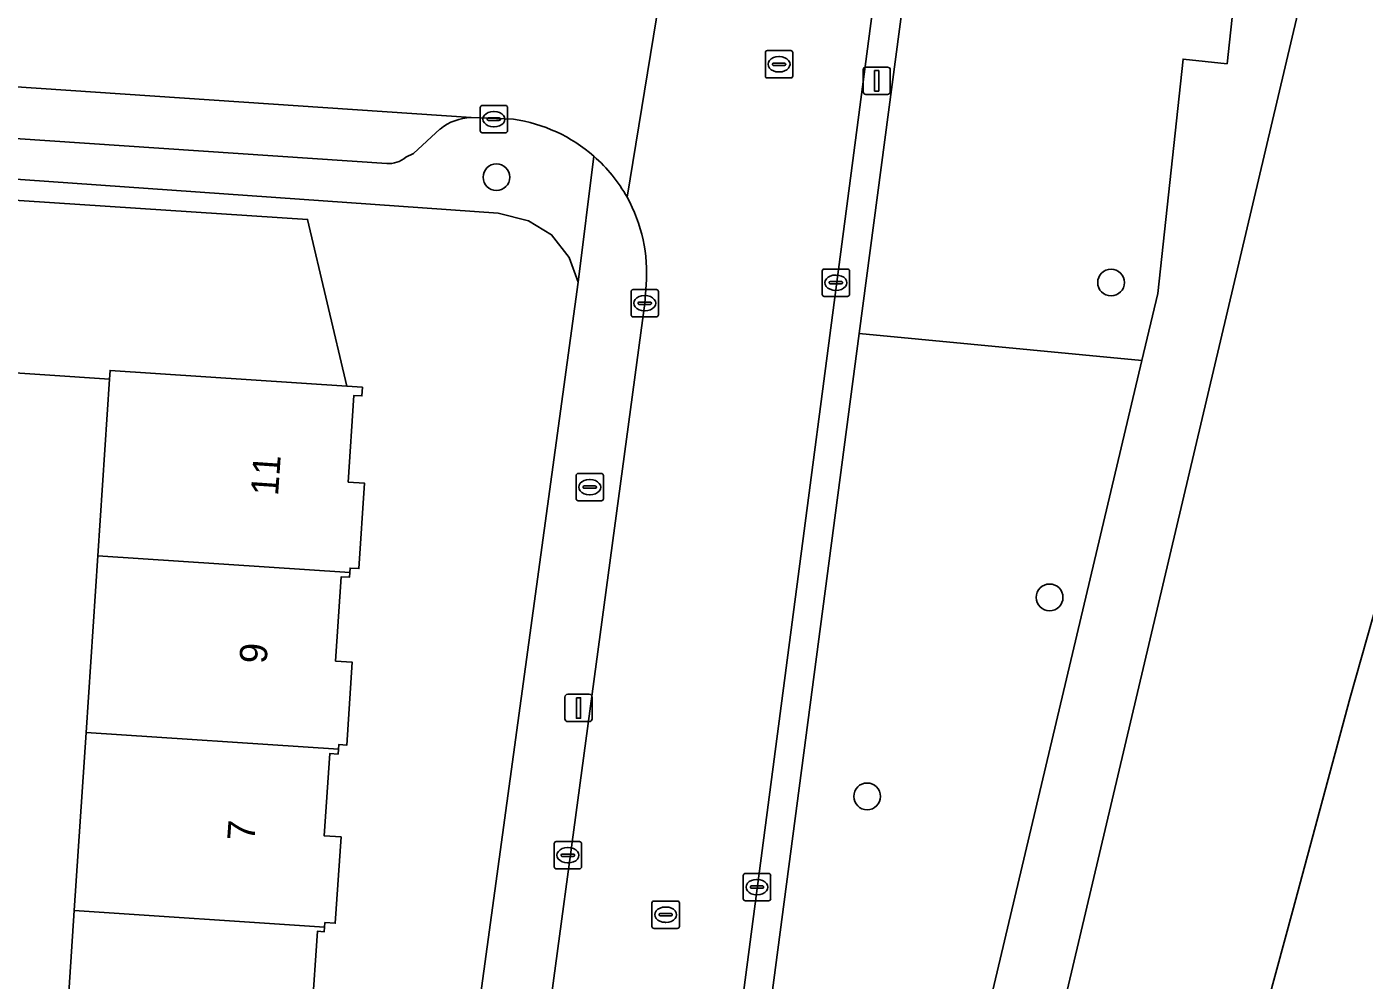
# Model space of a CAD drawing. Extents: x 161848 to 162726, y 385382 to 386521.
# Drawn here: x 162217.68 to 162266.6, y 386181.9 to 386216.78 of the extents above; entities that cross this region are included whole.
import ezdxf

# ---------------------------------------------------------------- set-up
doc = ezdxf.new("R2010")
doc.units = 0
for name, color, linetype in [('IMGEO_Boom', 7, 'Continuous'), ('IMGEO_Brandkraan', 7, 'Continuous'), ('IMGEO_Erf', 7, 'Continuous'), ('IMGEO_Groenvoorziening', 7, 'Continuous'), ('IMGEO_Kolk', 7, 'Continuous'), ('IMGEO_Lichtmast', 7, 'Continuous'), ('IMGEO_Pand', 7, 'Continuous'), ('IMGEO_Pand_nummerreeks', 7, 'Continuous'), ('IMGEO_Parkeervlak_open', 7, 'Continuous'), ('IMGEO_Rietland', 7, 'Continuous'), ('IMGEO_Rijbaan_lokaal_open', 7, 'Continuous'), ('IMGEO_Rioolput', 7, 'Continuous'), ('IMGEO_Voetpad_halfverhard', 7, 'Continuous'), ('IMGEO_Voetpad_open', 7, 'Continuous')]:
    doc.layers.add(name, color=color, linetype=linetype)

msp = doc.modelspace()

# ---------------------------------------------------------------- linework, layer by layer
at = {"layer": 'IMGEO_Boom'}
for centre in [(162234.857, 386211.277), (162257.34, 386207.423), (162255.091, 386195.903), (162248.417, 386188.622)]:
    msp.add_circle(centre, 0.489, dxfattribs=at)
at = {"layer": 'IMGEO_Brandkraan'}
for p, q in [((162237.77, 386199.511), (162237.77, 386200.363)), ((162237.845, 386200.437), (162238.697, 386200.437)), ((162238.771, 386200.363), (162238.771, 386199.511)), ((162238.029, 386199.931), (162238.029, 386199.943)), ((162238.467, 386199.894), (162238.069, 386199.894)), ((162238.072, 386199.98), (162238.47, 386199.98)), ((162238.258, 386200.217), (162238.283, 386200.217)), ((162238.513, 386199.943), (162238.513, 386199.931)), ((162238.697, 386199.437), (162237.845, 386199.437)), ((162238.281, 386199.657), (162238.256, 386199.657))]:
    msp.add_line(p, q, dxfattribs=at)
for points in [[(162237.77, 386199.511), (162237.77, 386200.363)], [(162237.845, 386200.437), (162238.697, 386200.437)], [(162238.771, 386200.363), (162238.771, 386199.511)], [(162238.697, 386199.437), (162237.845, 386199.437)]]:
    msp.add_lwpolyline(points, dxfattribs=at)
for centre, radius, start, end in [((162237.847, 386200.361), 0.0765, 91.552, 178.448), ((162237.847, 386200.361), 0.0765, 91.552, 178.448), ((162238.695, 386200.361), 0.0765, 1.552, 88.448), ((162238.695, 386200.361), 0.0765, 1.552, 88.448), ((162238.069, 386199.94), 0.0403, 85.8775, 175.7526), ((162238.066, 386199.93), 0.0366, 178.938, 274.7102), ((162238.47, 386199.937), 0.043, 264.8664, 352.4533), ((162238.474, 386199.942), 0.0386, 1.7309, 96.639), ((162237.847, 386199.513), 0.0765, 181.552, 268.448), ((162237.847, 386199.513), 0.0765, 181.552, 268.448), ((162238.695, 386199.513), 0.0765, 271.552, 358.448), ((162238.695, 386199.513), 0.0765, 271.552, 358.448)]:
    msp.add_arc(centre, radius, start, end, dxfattribs=at)
for centre, major_axis, ratio, start_param, end_param in [((162238.257, 386199.937), (-0.387, 0.002), 0.722429, 4.712389, 7.853982), ((162238.282, 386199.937), (-0.39, 0.002), 0.717154, 1.570796, 4.712389)]:
    msp.add_ellipse(centre, major_axis=major_axis, ratio=ratio, start_param=start_param, end_param=end_param, dxfattribs=at)
at = {"layer": 'IMGEO_Erf'}
for points in [[(162231.909, 386164.052), (162237.841, 386207.442), (162237.513, 386208.343), (162236.872, 386209.172), (162236.034, 386209.677), (162234.925, 386209.956), (162215.708, 386211.318)], [(162211.283, 386210.833), (162227.948, 386209.731), (162229.385, 386203.63), (162229.955, 386203.592), (162229.934, 386203.273), (162229.645, 386203.292), (162229.436, 386200.123), (162230.031, 386200.084), (162229.825, 386196.957), (162229.503, 386196.978), (162229.492, 386196.81), (162229.481, 386196.641), (162229.178, 386196.661), (162228.974, 386193.572), (162229.586, 386193.531), (162229.385, 386190.499), (162229.088, 386190.519), (162229.077, 386190.345), (162229.065, 386190.168), (162228.758, 386190.188), (162228.559, 386187.179), (162229.172, 386187.138), (162228.964, 386183.981), (162228.581, 386184.007), (162228.57, 386183.838), (162228.559, 386183.67), (162228.307, 386183.686), (162228.107, 386180.661)], [(162218.995, 386178.064), (162219.417, 386184.447), (162219.847, 386190.958), (162220.275, 386197.423), (162220.703, 386203.887), (162210.867, 386204.545)]]:
    msp.add_lwpolyline(points, dxfattribs=at)
at = {"layer": 'IMGEO_Groenvoorziening'}
for points in [[(162298.101, 386290.767), (162317.713, 386335.163), (162292.79, 386338.592), (162290.161, 386327.442), (162271.887, 386250), (162253.156, 386170.623), (162250.491, 386159.339), (162253.978, 386158.884), (162257.929, 386162.345), (162258.167, 386162.865), (162260.963, 386173.327), (162263.976, 386184.406), (162266.087, 386192.236), (162268.162, 386199.561), (162269.353, 386203.783), (162272.276, 386213.996), (162273.521, 386218.452), (162275.09, 386223.991), (162276.768, 386230.072), (162277.869, 386233.716), (162281.532, 386245.028)], [(162259.975, 386215.602), (162261.581, 386215.429), (162262.11, 386220.303), (162260.504, 386220.501), (162250.267, 386221.762), (162248.129, 386205.557), (162258.469, 386204.571), (162259.049, 386207.021)], [(162250.31, 386170.088), (162258.469, 386204.571), (162248.129, 386205.557), (162243.362, 386169.424)]]:
    msp.add_lwpolyline(points, close=True, dxfattribs=at)
at = {"layer": 'IMGEO_Kolk'}
for p, q in [((162234.264, 386212.975), (162234.264, 386213.827)), ((162234.339, 386213.901), (162235.191, 386213.901)), ((162234.752, 386213.681), (162234.777, 386213.681)), ((162235.265, 386213.827), (162235.265, 386212.975)), ((162234.523, 386213.395), (162234.523, 386213.407)), ((162234.961, 386213.358), (162234.563, 386213.358)), ((162234.566, 386213.444), (162234.964, 386213.444)), ((162234.775, 386213.121), (162234.75, 386213.121)), ((162235.007, 386213.407), (162235.007, 386213.395)), ((162235.191, 386212.901), (162234.339, 386212.901)), ((162246.772, 386206.991), (162246.772, 386207.843)), ((162246.847, 386207.917), (162247.699, 386207.917)), ((162247.26, 386207.697), (162247.285, 386207.697)), ((162247.773, 386207.843), (162247.773, 386206.991)), ((162239.856, 386207.167), (162240.708, 386207.167)), ((162247.031, 386207.411), (162247.031, 386207.423)), ((162247.469, 386207.374), (162247.071, 386207.374)), ((162247.074, 386207.46), (162247.472, 386207.46)), ((162247.283, 386207.137), (162247.258, 386207.137)), ((162247.515, 386207.423), (162247.515, 386207.411)), ((162239.781, 386206.241), (162239.781, 386207.093)), ((162240.04, 386206.661), (162240.04, 386206.673)), ((162240.478, 386206.624), (162240.08, 386206.624)), ((162240.083, 386206.71), (162240.481, 386206.71)), ((162240.269, 386206.947), (162240.294, 386206.947)), ((162240.524, 386206.673), (162240.524, 386206.661)), ((162240.782, 386207.093), (162240.782, 386206.241)), ((162247.699, 386206.917), (162246.847, 386206.917)), ((162240.708, 386206.167), (162239.856, 386206.167)), ((162240.292, 386206.387), (162240.267, 386206.387)), ((162236.97, 386186.044), (162236.97, 386186.896)), ((162237.045, 386186.97), (162237.897, 386186.97)), ((162237.458, 386186.75), (162237.483, 386186.75)), ((162237.971, 386186.896), (162237.971, 386186.044)), ((162237.229, 386186.464), (162237.229, 386186.476)), ((162237.667, 386186.427), (162237.269, 386186.427)), ((162237.272, 386186.513), (162237.67, 386186.513)), ((162237.481, 386186.19), (162237.456, 386186.19)), ((162237.713, 386186.476), (162237.713, 386186.464)), ((162237.897, 386185.97), (162237.045, 386185.97)), ((162243.887, 386184.877), (162243.887, 386185.729)), ((162243.962, 386185.803), (162244.814, 386185.803)), ((162244.375, 386185.583), (162244.4, 386185.583)), ((162244.888, 386185.729), (162244.888, 386184.877)), ((162244.146, 386185.297), (162244.146, 386185.309)), ((162244.584, 386185.26), (162244.186, 386185.26)), ((162244.189, 386185.346), (162244.587, 386185.346)), ((162244.63, 386185.309), (162244.63, 386185.297)), ((162244.814, 386184.803), (162243.962, 386184.803)), ((162244.398, 386185.023), (162244.373, 386185.023))]:
    msp.add_line(p, q, dxfattribs=at)
for points in [[(162234.264, 386212.975), (162234.264, 386213.827)], [(162234.339, 386213.901), (162235.191, 386213.901)], [(162235.265, 386213.827), (162235.265, 386212.975)], [(162235.191, 386212.901), (162234.339, 386212.901)], [(162246.772, 386206.991), (162246.772, 386207.843)], [(162246.847, 386207.917), (162247.699, 386207.917)], [(162247.773, 386207.843), (162247.773, 386206.991)], [(162239.856, 386207.167), (162240.708, 386207.167)], [(162239.781, 386206.241), (162239.781, 386207.093)], [(162240.782, 386207.093), (162240.782, 386206.241)], [(162247.699, 386206.917), (162246.847, 386206.917)], [(162240.708, 386206.167), (162239.856, 386206.167)], [(162236.97, 386186.044), (162236.97, 386186.896)], [(162237.045, 386186.97), (162237.897, 386186.97)], [(162237.971, 386186.896), (162237.971, 386186.044)], [(162237.897, 386185.97), (162237.045, 386185.97)], [(162243.887, 386184.877), (162243.887, 386185.729)], [(162243.962, 386185.803), (162244.814, 386185.803)], [(162244.888, 386185.729), (162244.888, 386184.877)], [(162244.814, 386184.803), (162243.962, 386184.803)]]:
    msp.add_lwpolyline(points, dxfattribs=at)
for centre, radius, start, end in [((162234.341, 386213.825), 0.0765, 91.552, 178.448), ((162234.341, 386213.825), 0.0765, 91.552, 178.448), ((162235.189, 386213.825), 0.0765, 1.552, 88.448), ((162235.189, 386213.825), 0.0765, 1.552, 88.448), ((162234.563, 386213.404), 0.0403, 85.8775, 175.7526), ((162234.56, 386213.394), 0.0366, 178.938, 274.7102), ((162234.964, 386213.401), 0.043, 264.8664, 352.4533), ((162234.968, 386213.406), 0.0386, 1.7309, 96.639), ((162234.341, 386212.977), 0.0765, 181.552, 268.448), ((162234.341, 386212.977), 0.0765, 181.552, 268.448), ((162235.189, 386212.977), 0.0765, 271.552, 358.448), ((162235.189, 386212.977), 0.0765, 271.552, 358.448), ((162246.849, 386207.841), 0.0765, 91.552, 178.448), ((162246.849, 386207.841), 0.0765, 91.552, 178.448), ((162247.697, 386207.841), 0.0765, 1.552, 88.448), ((162247.697, 386207.841), 0.0765, 1.552, 88.448), ((162239.858, 386207.091), 0.0765, 91.552, 178.448), ((162239.858, 386207.091), 0.0765, 91.552, 178.448), ((162240.706, 386207.091), 0.0765, 1.552, 88.448), ((162240.706, 386207.091), 0.0765, 1.552, 88.448), ((162247.071, 386207.42), 0.0403, 85.8775, 175.7526), ((162247.068, 386207.41), 0.0366, 178.938, 274.7102), ((162247.472, 386207.417), 0.043, 264.8664, 352.4533), ((162247.476, 386207.422), 0.0386, 1.7309, 96.639), ((162240.08, 386206.67), 0.0403, 85.8775, 175.7526), ((162240.077, 386206.66), 0.0366, 178.938, 274.7102), ((162240.481, 386206.667), 0.043, 264.8664, 352.4533), ((162240.485, 386206.672), 0.0386, 1.7309, 96.639), ((162246.849, 386206.993), 0.0765, 181.552, 268.448), ((162246.849, 386206.993), 0.0765, 181.552, 268.448), ((162247.697, 386206.993), 0.0765, 271.552, 358.448), ((162247.697, 386206.993), 0.0765, 271.552, 358.448), ((162239.858, 386206.243), 0.0765, 181.552, 268.448), ((162239.858, 386206.243), 0.0765, 181.552, 268.448), ((162240.706, 386206.243), 0.0765, 271.552, 358.448), ((162240.706, 386206.243), 0.0765, 271.552, 358.448), ((162237.047, 386186.894), 0.0765, 91.552, 178.448), ((162237.047, 386186.894), 0.0765, 91.552, 178.448), ((162237.895, 386186.894), 0.0765, 1.552, 88.448), ((162237.895, 386186.894), 0.0765, 1.552, 88.448), ((162237.269, 386186.473), 0.0403, 85.8775, 175.7526), ((162237.266, 386186.463), 0.0366, 178.938, 274.7102), ((162237.67, 386186.47), 0.043, 264.8664, 352.4533), ((162237.674, 386186.475), 0.0386, 1.7309, 96.639), ((162237.047, 386186.046), 0.0765, 181.552, 268.448), ((162237.047, 386186.046), 0.0765, 181.552, 268.448), ((162237.895, 386186.046), 0.0765, 271.552, 358.448), ((162237.895, 386186.046), 0.0765, 271.552, 358.448), ((162243.964, 386185.727), 0.0765, 91.552, 178.448), ((162243.964, 386185.727), 0.0765, 91.552, 178.448), ((162244.812, 386185.727), 0.0765, 1.552, 88.448), ((162244.812, 386185.727), 0.0765, 1.552, 88.448), ((162244.186, 386185.306), 0.0403, 85.8775, 175.7526), ((162244.183, 386185.296), 0.0366, 178.938, 274.7102), ((162244.587, 386185.303), 0.043, 264.8664, 352.4533), ((162244.591, 386185.308), 0.0386, 1.7309, 96.639), ((162243.964, 386184.879), 0.0765, 181.552, 268.448), ((162243.964, 386184.879), 0.0765, 181.552, 268.448), ((162244.812, 386184.879), 0.0765, 271.552, 358.448), ((162244.812, 386184.879), 0.0765, 271.552, 358.448)]:
    msp.add_arc(centre, radius, start, end, dxfattribs=at)
for centre, major_axis, ratio, start_param, end_param in [((162234.751, 386213.401), (-0.387, 0.002), 0.722429, 4.712389, 7.853982), ((162234.776, 386213.401), (-0.39, 0.002), 0.717154, 1.570796, 4.712389), ((162247.259, 386207.417), (-0.387, 0.002), 0.722429, 4.712389, 7.853982), ((162247.284, 386207.417), (-0.39, 0.002), 0.717154, 1.570796, 4.712389), ((162240.268, 386206.667), (-0.387, 0.002), 0.722429, 4.712389, 7.853982), ((162240.293, 386206.667), (-0.39, 0.002), 0.717154, 1.570796, 4.712389), ((162237.457, 386186.47), (-0.387, 0.002), 0.722429, 4.712389, 7.853982), ((162237.482, 386186.47), (-0.39, 0.002), 0.717154, 1.570796, 4.712389), ((162244.374, 386185.303), (-0.387, 0.002), 0.722429, 4.712389, 7.853982), ((162244.399, 386185.303), (-0.39, 0.002), 0.717154, 1.570796, 4.712389)]:
    msp.add_ellipse(centre, major_axis=major_axis, ratio=ratio, start_param=start_param, end_param=end_param, dxfattribs=at)
at = {"layer": 'IMGEO_Lichtmast'}
for p, q in [((162248.272, 386214.405), (162248.272, 386215.205)), ((162248.272, 386215.205), (162248.272, 386214.405)), ((162248.372, 386215.305), (162249.162, 386215.305)), ((162249.162, 386215.305), (162248.372, 386215.305)), ((162249.262, 386215.205), (162249.262, 386214.405)), ((162249.262, 386214.405), (162249.262, 386215.205)), ((162249.162, 386214.305), (162248.372, 386214.305)), ((162248.372, 386214.305), (162249.162, 386214.305)), ((162237.364, 386191.458), (162237.364, 386192.258)), ((162237.364, 386192.258), (162237.364, 386191.458)), ((162237.464, 386192.358), (162238.254, 386192.358)), ((162238.254, 386192.358), (162237.464, 386192.358)), ((162238.354, 386192.258), (162238.354, 386191.458)), ((162238.354, 386191.458), (162238.354, 386192.258)), ((162238.254, 386191.358), (162237.464, 386191.358)), ((162237.464, 386191.358), (162238.254, 386191.358))]:
    msp.add_line(p, q, dxfattribs=at)
for points in [[(162248.692, 386215.18), (162248.842, 386215.18), (162248.842, 386214.43), (162248.692, 386214.43), (162248.692, 386215.18)], [(162237.784, 386192.233), (162237.934, 386192.233), (162237.934, 386191.483), (162237.784, 386191.483), (162237.784, 386192.233)]]:
    msp.add_lwpolyline(points, dxfattribs=at)
for centre, start, end in [((162248.372, 386215.205), 90, 180), ((162248.372, 386215.205), 90, 180), ((162249.162, 386215.205), 0, 90), ((162249.162, 386215.205), 360, 90), ((162248.372, 386214.405), 180, 270), ((162248.372, 386214.405), 180, 270), ((162249.162, 386214.405), 270, 0), ((162249.162, 386214.405), 270, 0), ((162237.464, 386192.258), 90, 180), ((162237.464, 386192.258), 90, 180), ((162238.254, 386192.258), 0, 90), ((162238.254, 386192.258), 360, 90), ((162237.464, 386191.458), 180, 270), ((162237.464, 386191.458), 180, 270), ((162238.254, 386191.458), 270, 0), ((162238.254, 386191.458), 270, 0)]:
    msp.add_arc(centre, 0.1, start, end, dxfattribs=at)
at = {"layer": 'IMGEO_Pand'}
for points in [[(162227.948, 386209.731), (162211.283, 386210.833), (162210.953, 386205.844), (162210.867, 386204.545), (162220.703, 386203.887), (162220.724, 386204.207), (162229.385, 386203.63)], [(162229.645, 386203.292), (162229.934, 386203.273), (162229.955, 386203.592), (162229.385, 386203.63), (162220.724, 386204.207), (162220.703, 386203.887), (162220.275, 386197.423), (162229.492, 386196.81), (162229.503, 386196.978), (162229.825, 386196.957), (162230.031, 386200.084), (162229.436, 386200.123)], [(162229.077, 386190.345), (162229.088, 386190.519), (162229.385, 386190.499), (162229.586, 386193.531), (162228.974, 386193.572), (162229.178, 386196.661), (162229.481, 386196.641), (162229.492, 386196.81), (162220.275, 386197.423), (162219.847, 386190.958)], [(162219.847, 386190.958), (162219.417, 386184.447), (162228.57, 386183.838), (162228.581, 386184.007), (162228.964, 386183.981), (162229.172, 386187.138), (162228.559, 386187.179), (162228.758, 386190.188), (162229.065, 386190.168), (162229.077, 386190.345)], [(162219.417, 386184.447), (162218.995, 386178.064), (162228.157, 386177.455), (162228.167, 386177.602), (162228.526, 386177.578), (162228.727, 386180.62), (162228.107, 386180.661), (162228.307, 386183.686), (162228.559, 386183.67), (162228.57, 386183.838)]]:
    msp.add_lwpolyline(points, close=True, dxfattribs=at)
at = {"layer": 'IMGEO_Parkeervlak_open'}
for points in [[(162233.934, 386213.458), (162127.244, 386220.666)], [(162129.835, 386218.561), (162135.002, 386218.276), (162210.992, 386213.124), (162215.792, 386212.793), (162230.846, 386211.782)], [(162231.542, 386212.006), (162231.821, 386212.145), (162232.797, 386213.041)]]:
    msp.add_lwpolyline(points, dxfattribs=at)
for centre, radius, start, end in [((162233.968, 386211.608), 1.85, 91.0389, 129.2426), ((162230.935, 386212.7), 0.922, 264.4773, 311.2031)]:
    msp.add_arc(centre, radius, start, end, dxfattribs=at)
at = {"layer": 'IMGEO_Rietland'}
msp.add_lwpolyline([(162268.162, 386199.561), (162266.087, 386192.236), (162263.976, 386184.406), (162260.963, 386173.327), (162258.167, 386162.865), (162261.781, 386161.319), (162263.392, 386167.023), (162270.138, 386191.86)], dxfattribs=at)
at = {"layer": 'IMGEO_Rijbaan_lokaal_open'}
for points in [[(162241.439, 386162.788), (162251.724, 386241.049)], [(162125.083, 386220.806), (162127.244, 386220.666), (162233.934, 386213.458), (162235.484, 386213.396)], [(162241.242, 386220.325), (162239.635, 386210.544)], [(162239.635, 386210.544), (162241.242, 386220.325)], [(162240.335, 386207.335), (162240.282, 386206.667), (162234.419, 386163.158)]]:
    msp.add_lwpolyline(points, dxfattribs=at)
for centre, radius, start, end in [((162234.677, 386207.771), 5.683, 48.7908, 81.8372), ((162234.667, 386207.771), 5.689, 29.1752, 48.719), ((162234.671, 386207.78), 5.681, 355.5037, 29.1074)]:
    msp.add_arc(centre, radius, start, end, dxfattribs=at)
at = {"layer": 'IMGEO_Rioolput'}
for p, q in [((162244.694, 386214.982), (162244.694, 386215.834)), ((162244.769, 386215.908), (162245.621, 386215.908)), ((162244.996, 386215.451), (162245.394, 386215.451)), ((162245.182, 386215.688), (162245.207, 386215.688)), ((162245.695, 386215.834), (162245.695, 386214.982)), ((162244.953, 386215.402), (162244.953, 386215.414)), ((162245.391, 386215.365), (162244.993, 386215.365)), ((162245.205, 386215.128), (162245.18, 386215.128)), ((162245.437, 386215.414), (162245.437, 386215.402)), ((162245.621, 386214.908), (162244.769, 386214.908)), ((162240.547, 386183.868), (162240.547, 386184.72)), ((162240.622, 386184.794), (162241.474, 386184.794)), ((162241.548, 386184.72), (162241.548, 386183.868)), ((162240.806, 386184.288), (162240.806, 386184.3)), ((162241.244, 386184.251), (162240.846, 386184.251)), ((162240.849, 386184.337), (162241.247, 386184.337)), ((162241.035, 386184.574), (162241.06, 386184.574)), ((162241.29, 386184.3), (162241.29, 386184.288)), ((162241.474, 386183.794), (162240.622, 386183.794)), ((162241.058, 386184.014), (162241.033, 386184.014))]:
    msp.add_line(p, q, dxfattribs=at)
for points in [[(162244.694, 386214.982), (162244.694, 386215.834)], [(162244.769, 386215.908), (162245.621, 386215.908)], [(162245.695, 386215.834), (162245.695, 386214.982)], [(162245.621, 386214.908), (162244.769, 386214.908)], [(162240.547, 386183.868), (162240.547, 386184.72)], [(162240.622, 386184.794), (162241.474, 386184.794)], [(162241.548, 386184.72), (162241.548, 386183.868)], [(162241.474, 386183.794), (162240.622, 386183.794)]]:
    msp.add_lwpolyline(points, dxfattribs=at)
for centre, radius, start, end in [((162244.771, 386215.832), 0.0765, 91.552, 178.448), ((162244.771, 386215.832), 0.0765, 91.552, 178.448), ((162244.993, 386215.411), 0.0403, 85.8775, 175.7526), ((162245.398, 386215.413), 0.0386, 1.7309, 96.639), ((162245.619, 386215.832), 0.0765, 1.552, 88.448), ((162245.619, 386215.832), 0.0765, 1.552, 88.448), ((162244.771, 386214.984), 0.0765, 181.552, 268.448), ((162244.771, 386214.984), 0.0765, 181.552, 268.448), ((162244.99, 386215.401), 0.0366, 178.938, 274.7102), ((162245.394, 386215.408), 0.043, 264.8664, 352.4533), ((162245.619, 386214.984), 0.0765, 271.552, 358.448), ((162245.619, 386214.984), 0.0765, 271.552, 358.448), ((162240.624, 386184.718), 0.0765, 91.552, 178.448), ((162240.624, 386184.718), 0.0765, 91.552, 178.448), ((162241.472, 386184.718), 0.0765, 1.552, 88.448), ((162241.472, 386184.718), 0.0765, 1.552, 88.448), ((162240.846, 386184.297), 0.0403, 85.8775, 175.7526), ((162240.843, 386184.287), 0.0366, 178.938, 274.7102), ((162241.247, 386184.294), 0.043, 264.8664, 352.4533), ((162241.251, 386184.299), 0.0386, 1.7309, 96.639), ((162240.624, 386183.87), 0.0765, 181.552, 268.448), ((162240.624, 386183.87), 0.0765, 181.552, 268.448), ((162241.472, 386183.87), 0.0765, 271.552, 358.448), ((162241.472, 386183.87), 0.0765, 271.552, 358.448)]:
    msp.add_arc(centre, radius, start, end, dxfattribs=at)
for centre, major_axis, ratio, start_param, end_param in [((162245.181, 386215.408), (-0.387, 0.002), 0.722429, 4.712389, 7.853982), ((162245.206, 386215.408), (-0.39, 0.002), 0.717154, 1.570796, 4.712389), ((162241.034, 386184.294), (-0.387, 0.002), 0.722429, 4.712389, 7.853982), ((162241.059, 386184.294), (-0.39, 0.002), 0.717154, 1.570796, 4.712389)]:
    msp.add_ellipse(centre, major_axis=major_axis, ratio=ratio, start_param=start_param, end_param=end_param, dxfattribs=at)
at = {"layer": 'IMGEO_Voetpad_halfverhard'}
msp.add_lwpolyline([(162279.004, 386292.216), (162277.722, 386284.62), (162276.934, 386279.246), (162274.938, 386279.495), (162273.676, 386269.649), (162272.842, 386265.336), (162269.185, 386250), (162264.046, 386228.451), (162263.847, 386227.617), (162262.898, 386227.57), (162262.651, 386223.092), (162262.11, 386220.303), (162261.581, 386215.429), (162259.975, 386215.602), (162259.049, 386207.021), (162258.469, 386204.571), (162250.31, 386170.088), (162249.215, 386165.462), (162247.842, 386159.659), (162250.491, 386159.339), (162253.156, 386170.623), (162271.887, 386250), (162290.161, 386327.442)], dxfattribs=at)
at = {"layer": 'IMGEO_Voetpad_open'}
for points in [[(162242.569, 386163.414), (162242.898, 386165.911), (162243.362, 386169.424), (162248.129, 386205.557), (162250.267, 386221.762), (162250.634, 386224.634), (162251.389, 386230.344), (162253.986, 386250), (162256.358, 386267.95), (162258.949, 386287.559)], [(162256.408, 386276.829), (162255.772, 386271.829), (162252.9, 386250), (162252.367, 386245.947), (162251.724, 386241.049), (162241.439, 386162.788)], [(162232.797, 386213.041), (162231.821, 386212.145), (162231.542, 386212.006)], [(162235.484, 386213.396), (162233.934, 386213.458)], [(162230.846, 386211.782), (162215.792, 386212.793), (162215.708, 386211.318), (162234.925, 386209.956), (162236.034, 386209.677), (162236.872, 386209.172), (162237.513, 386208.343), (162237.841, 386207.442), (162238.421, 386212.046)], [(162238.421, 386212.046), (162237.841, 386207.442), (162231.909, 386164.052)], [(162240.282, 386206.667), (162240.335, 386207.335)], [(162234.419, 386163.158), (162240.282, 386206.667)]]:
    msp.add_lwpolyline(points, dxfattribs=at)
for centre, radius, start, end in [((162233.968, 386211.608), 1.85, 91.0389, 129.2426), ((162234.677, 386207.771), 5.683, 48.7908, 81.8372), ((162230.935, 386212.7), 0.922, 264.4773, 311.2031), ((162234.667, 386207.771), 5.689, 29.1752, 48.719), ((162234.671, 386207.78), 5.681, 355.5037, 29.1074)]:
    msp.add_arc(centre, radius, start, end, dxfattribs=at)

# ---------------------------------------------------------------- texts
at = {"layer": 'IMGEO_Pand_nummerreeks'}
for s, rotation, p in [('11', 86.0926, (162226.868, 386199.6)), ('9', 86.0948, (162226.448, 386193.456)), ('7', 86.0948, (162226.005, 386186.967))]:
    msp.add_text(s, height=1, rotation=rotation, dxfattribs=at).set_placement(p)

doc.saveas('drawing.dxf')
